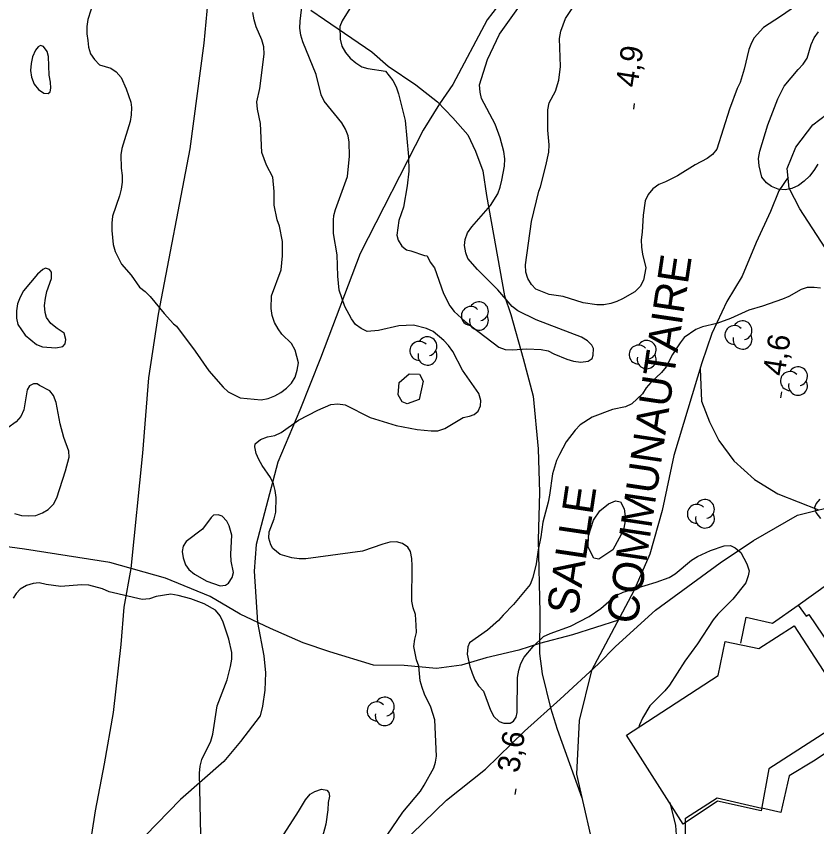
# Model space of a CAD drawing. Extents: x 282461 to 284471, y 5554090 to 5557646.
# Drawn here: x 283069.7 to 283177.8, y 5555796.3 to 5555905.8 of the extents above; entities that cross this region are included whole.
import ezdxf

# ---------------------------------------------------------------- set-up
doc = ezdxf.new("R2010")
doc.units = 0
for name, color, linetype in [('Niveau 1', 7, 'Continuous'), ('Niveau 2', 7, 'Continuous'), ('Niveau 22', 7, 'Continuous'), ('Niveau 3', 7, 'Continuous'), ('Niveau 31', 7, 'Continuous'), ('Niveau 44', 7, 'Continuous'), ('Niveau 52', 7, 'Continuous')]:
    doc.layers.add(name, color=color, linetype=linetype)

msp = doc.modelspace()

# ---------------------------------------------------------------- linework, layer by layer
at = {"layer": 'Niveau 1'}
for points in [[(283080.13, 5555907.95), (283079.34, 5555905.4), (283079.18, 5555904.48), (283079.19, 5555903.49), (283079.31, 5555902.57), (283079.44, 5555901.65), (283079.68, 5555900.78), (283080.21, 5555899.98), (283080.91, 5555899.29), (283082.42, 5555898.84), (283083.17, 5555898.32), (283083.82, 5555897.58), (283084.53, 5555896.02), (283085.12, 5555894.24), (283085.25, 5555893.49), (283085.2, 5555892.5), (283085.03, 5555891.63), (283083.91, 5555887.98), (283083.81, 5555887.12), (283083.82, 5555885.33), (283083.95, 5555884.34), (283083.96, 5555883.42), (283083.85, 5555882.49), (283083.63, 5555881.57)], [(283093.85, 5555860.56), (283095.67, 5555857.91), (283097.6, 5555855.73), (283098.3, 5555855.1), (283099.93, 5555854.25), (283102.77, 5555853.98), (283103.69, 5555854.16), (283104.61, 5555854.52), (283105.42, 5555854.99), (283106.16, 5555855.57), (283106.85, 5555856.27), (283107.36, 5555857.08), (283107.64, 5555858.01), (283107.81, 5555858.99), (283107.33, 5555860.72), (283106.86, 5555861.59), (283105.57, 5555862.85), (283105.04, 5555863.59), (283104.57, 5555864.46), (283104.22, 5555865.38), (283104.09, 5555866.36), (283104.13, 5555868.04), (283105.48, 5555871.57), (283105.64, 5555873.48), (283105.62, 5555875.39), (283105.25, 5555877.47), (283104.9, 5555878.33), (283104.53, 5555880.29), (283104.51, 5555882.14), (283104.32, 5555884.1), (283103.49, 5555885.72), (283102.84, 5555887.45), (283102.68, 5555891.37), (283102.26, 5555893.28), (283102.19, 5555894.26), (283102.58, 5555896.06), (283103.17, 5555900.74), (283103.1, 5555901.72), (283102.86, 5555902.65), (283102.09, 5555904.43), (283101.79, 5555905.36), (283101.61, 5555906.34)], [(283074.01, 5555900.39), (283073.83, 5555901.08), (283073.36, 5555901.77), (283072.95, 5555901.88), (283072.61, 5555901.71), (283072.27, 5555901.24), (283071.87, 5555900.37), (283071.65, 5555899.44), (283071.6, 5555898.52), (283071.72, 5555897.59), (283072.08, 5555896.67), (283072.67, 5555895.93), (283073.37, 5555895.47), (283073.95, 5555895.42), (283074.23, 5555895.65), (283074.34, 5555896.11), (283074.28, 5555896.92), (283074.09, 5555897.9), (283074.01, 5555900.39)], [(283083.63, 5555881.57), (283082.67, 5555878.84), (283082.57, 5555877.86), (283082.58, 5555876.88), (283082.77, 5555874.97), (283083.01, 5555874.05), (283083.9, 5555872.32), (283085.18, 5555870.83), (283086.3, 5555869.22), (283087.06, 5555868.65), (283087.76, 5555867.96), (283089.63, 5555865.67), (283090.92, 5555864.29), (283091.33, 5555863.95), (283093.85, 5555860.56)], [(283075.19, 5555863.64), (283074.32, 5555864.33), (283073.73, 5555865.13), (283073.55, 5555865.82), (283073.48, 5555866.75), (283073.59, 5555867.73), (283073.81, 5555868.66), (283074.43, 5555870.4), (283074.42, 5555871.26), (283074.13, 5555871.61), (283073.61, 5555871.78), (283073.26, 5555871.6), (283072.51, 5555870.96), (283070.63, 5555868.75), (283070.17, 5555867.88), (283069.84, 5555866.95), (283069.67, 5555866.02), (283069.68, 5555865.04), (283069.86, 5555864.18), (283070.86, 5555862.74), (283072.38, 5555861.48), (283073.19, 5555861.14), (283074.99, 5555861.04), (283075.97, 5555861.22), (283076.25, 5555861.57), (283076.36, 5555862.15), (283076.12, 5555863.01), (283075.19, 5555863.64)], [(283122.48, 5555853.45), (283121.82, 5555853.73), (283121.27, 5555854.66), (283121.39, 5555856.35), (283122.77, 5555857.52), (283124.15, 5555857.46), (283124.67, 5555856.53), (283124.11, 5555854.04), (283122.48, 5555853.45)], [(283072.78, 5555855.94), (283072.49, 5555856.17), (283071.97, 5555856.16), (283071.45, 5555855.87), (283071.11, 5555855.35), (283070.68, 5555852.63), (283070.28, 5555851.76), (283069.65, 5555851), (283067.35, 5555849.42)], [(283069.43, 5555838.64), (283070.36, 5555838.36), (283071.34, 5555838.31), (283072.32, 5555838.37), (283073.19, 5555838.72), (283073.99, 5555839.19), (283074.68, 5555839.89), (283075.13, 5555840.76), (283076.31, 5555844.41), (283076.81, 5555846.26), (283076.75, 5555847.07), (283076.09, 5555848.92), (283075.61, 5555850.76), (283075.06, 5555853.65), (283074.7, 5555854.57), (283074.18, 5555855.2), (283072.78, 5555855.94)], [(283148.38, 5555832.47), (283147.71, 5555832.58), (283146.93, 5555834.06), (283146.99, 5555835.6), (283147.65, 5555837.71), (283148.51, 5555838.97), (283149.71, 5555839.95), (283150.63, 5555840.33), (283151.3, 5555840.22), (283151.83, 5555839.28), (283151.98, 5555837.89), (283151.71, 5555836.4), (283150.3, 5555833.72), (283148.38, 5555832.47)], [(283098.42, 5555836.96), (283098.13, 5555837.59), (283097.49, 5555838.28), (283096.96, 5555838.45), (283096.33, 5555838.39), (283095.98, 5555838.1), (283094.84, 5555836.53), (283092.6, 5555834.83), (283092.2, 5555834.2), (283092.1, 5555833.5), (283092.22, 5555832.64), (283092.52, 5555831.71), (283092.99, 5555831.08), (283093.75, 5555830.45), (283095.43, 5555829.48), (283097.23, 5555828.86), (283097.93, 5555828.93), (283098.33, 5555829.22), (283098.84, 5555829.97), (283099.01, 5555830.67), (283098.7, 5555832.17), (283098.64, 5555833.15), (283098.78, 5555835.69), (283098.42, 5555836.96)], [(283094.62, 5555795.17), (283094.42, 5555803.54), (283094.53, 5555804.46), (283094.75, 5555805.39), (283095.94, 5555807.88), (283096.22, 5555808.81), (283096.82, 5555812.63), (283098.17, 5555816.16), (283098.61, 5555817.96), (283098.78, 5555818.94), (283098.77, 5555819.86), (283098.4, 5555821.65), (283097.63, 5555823.96), (283097.22, 5555824.82), (283096.57, 5555825.56), (283095.06, 5555826.42), (283093.26, 5555827.1), (283091.52, 5555827.55), (283090.53, 5555827.71), (283088.57, 5555827.41), (283087.65, 5555827.11), (283086.67, 5555826.99), (283082.2, 5555828.05), (283081.33, 5555828.45), (283079.47, 5555828.95), (283078.49, 5555829), (283075.66, 5555828.75), (283073.69, 5555829.02), (283072.76, 5555829.25), (283071.95, 5555829.18), (283071.03, 5555828.89), (283070.17, 5555828.42), (283069.65, 5555827.84), (283069.25, 5555827.2)], [(283104.64, 5555793.45), (283107.78, 5555798.33), (283108.74, 5555799.95), (283109.37, 5555800.71), (283110.01, 5555801.06), (283110.93, 5555801.36), (283111.62, 5555801.25), (283111.92, 5555800.9), (283111.98, 5555800.44), (283111.81, 5555799.57), (283111.77, 5555798.59)], [(283111.77, 5555798.59), (283111.5, 5555796.63), (283110.99, 5555794.77)]]:
    msp.add_lwpolyline(points, dxfattribs=at)
at = {"layer": 'Niveau 2'}
for points in [[(283117.11, 5555910.75), (283113.69, 5555905.22), (283113.4, 5555904.46), (283113.42, 5555902.73), (283113.66, 5555901.8), (283114.13, 5555900.94), (283114.78, 5555900.19), (283115.54, 5555899.56), (283116.36, 5555898.99)], [(283116.36, 5555898.99), (283117.17, 5555898.76), (283119.55, 5555898.43), (283120.55, 5555897.17), (283121.02, 5555896.3), (283121.32, 5555895.38), (283122.22, 5555891.74), (283122.68, 5555886.88), (283122.7, 5555884.91), (283122.49, 5555882.94), (283121.99, 5555880.04), (283121.37, 5555878.24), (283121.1, 5555876.27), (283121.28, 5555875.58), (283121.75, 5555874.77), (283122.4, 5555874.26), (283122.98, 5555874.15), (283124.84, 5555873.52), (283125.19, 5555873.47), (283125.6, 5555872.6), (283126.19, 5555871.86), (283127.38, 5555868.39), (283128.27, 5555866.72), (283128.86, 5555865.92), (283130.32, 5555864.6), (283134.87, 5555861.1), (283135.75, 5555860.82), (283136.73, 5555860.77), (283138.64, 5555860.9), (283140.61, 5555860.8), (283141.54, 5555860.63), (283142.3, 5555860.23), (283144.05, 5555859.5), (283144.98, 5555859.21), (283145.96, 5555859.11), (283146.95, 5555859.23), (283147.47, 5555859.58), (283147.64, 5555860.05), (283147.69, 5555860.92), (283147.45, 5555861.38), (283146.86, 5555861.95), (283146.05, 5555862.46), (283139.94, 5555864.79), (283137.43, 5555866.04), (283136.67, 5555866.62), (283134.74, 5555868.86), (283131.99, 5555871.61), (283130.7, 5555873.11), (283130.4, 5555873.86), (283130.22, 5555874.84), (283130.32, 5555875.65), (283130.66, 5555876.58), (283131.23, 5555877.4), (283133.76, 5555880.25), (283134.73, 5555881.83), (283135.07, 5555882.75), (283135.29, 5555883.68), (283135.62, 5555885.6), (283135.67, 5555886.58), (283135.54, 5555887.56), (283135.06, 5555889.41), (283134.4, 5555891.26), (283132.51, 5555894.72), (283132.33, 5555895.59), (283132.26, 5555896.57), (283133.33, 5555899.99), (283134.98, 5555903.42), (283138.81, 5555908.84)], [(283175.95, 5555907.9), (283172.96, 5555905.79), (283170.66, 5555904.33), (283169.39, 5555902.93), (283169, 5555902.23), (283168.66, 5555901.36), (283168.04, 5555898.69), (283167.48, 5555896.9), (283167.09, 5555896.08), (283166.07, 5555893.3), (283164.33, 5555887.9), (283163.75, 5555887.14), (283163.01, 5555886.62), (283161.39, 5555885.74), (283159.03, 5555884.27), (283157.42, 5555883.45), (283156.49, 5555883.09), (283155.69, 5555882.51), (283155.06, 5555881.75), (283154.66, 5555880.88), (283154.39, 5555878.97), (283154.24, 5555876.65)], [(283130.04, 5555851.59), (283130.91, 5555851.77), (283131.54, 5555852), (283132.06, 5555852.47), (283132.4, 5555853.17), (283132.45, 5555853.92), (283132.15, 5555854.84), (283129.98, 5555858), (283128.68, 5555860.54), (283128.09, 5555861.34), (283127.45, 5555862.03), (283125.99, 5555863.24), (283125.12, 5555863.63), (283123.32, 5555864.08), (283121.35, 5555864.01), (283118.63, 5555863.35), (283117.07, 5555863.22), (283116.26, 5555863.62), (283115.5, 5555864.19), (283114.97, 5555864.94), (283114.08, 5555866.61), (283113.31, 5555868.8), (283113.12, 5555870.71), (283113.03, 5555873.6), (283112.54, 5555876.49), (283112.52, 5555878.28), (283112.57, 5555878.92), (283112.79, 5555879.73), (283114.43, 5555884.2), (283114.69, 5555886.92), (283114.67, 5555888.83), (283114.49, 5555889.69), (283114.14, 5555890.56), (283113.66, 5555891.42), (283111.26, 5555894.35), (283110.85, 5555895.22), (283110.18, 5555897.99), (283108.4, 5555902.37), (283108.1, 5555903.29), (283107.98, 5555904.22), (283108.02, 5555905.2), (283108.29, 5555907.46)], [(283154.24, 5555876.65), (283154.13, 5555875.61), (283154.14, 5555874.63), (283154.27, 5555873.7), (283154.75, 5555871.86), (283154.42, 5555870.18), (283153.96, 5555869.3), (283153.27, 5555868.6), (283151.6, 5555867.66), (283150.8, 5555867.31), (283149.99, 5555867.02), (283149.06, 5555866.83), (283148.14, 5555866.83), (283146.28, 5555867.1), (283143.55, 5555867.95), (283141.69, 5555868.22), (283139.89, 5555868.96), (283139.31, 5555869.59), (283138.78, 5555870.4), (283138.54, 5555871.26), (283138.47, 5555872.24), (283139.28, 5555878.09), (283140.28, 5555882.21), (283140.51, 5555882.79), (283141.23, 5555885.63), (283141.62, 5555887.48), (283141.67, 5555888.47), (283141.48, 5555890.43), (283141.51, 5555893.21), (283141.67, 5555894.14), (283142.52, 5555895.71), (283142.97, 5555897.22), (283143.19, 5555899.07), (283143.09, 5555902.83), (283143.26, 5555903.81), (283143.88, 5555905.56), (283144.96, 5555907.18)], [(283178, 5555885.83), (283177.43, 5555885.01), (283176.85, 5555884.25), (283176.16, 5555883.55), (283175.36, 5555882.97), (283174.49, 5555882.55), (283173.57, 5555882.37), (283172.64, 5555882.48), (283171.71, 5555882.82), (283171.06, 5555883.34), (283170.42, 5555884.08), (283170.06, 5555885.64), (283169.99, 5555886.63), (283170.15, 5555887.61), (283171.22, 5555891.16), (283172.58, 5555894.7), (283173.43, 5555896.39), (283175.32, 5555898.66), (283176.01, 5555899.36), (283176.53, 5555900.18), (283177.09, 5555902.03), (283177.49, 5555902.91), (283178.06, 5555903.72)], [(283178.36, 5555869.1), (283177.49, 5555869.2), (283176.56, 5555869.2), (283175.75, 5555868.9), (283174.08, 5555867.96), (283173.21, 5555867.61), (283170.5, 5555866.66), (283168.65, 5555866.12), (283166.17, 5555865.01), (283164.32, 5555864.3), (283162.42, 5555863.88), (283161.49, 5555863.52), (283159.94, 5555862.41), (283159.37, 5555861.71), (283158.34, 5555860.14), (283157.49, 5555858.46), (283156.86, 5555857.7), (283155.42, 5555856.36), (283154.79, 5555855.6), (283154.28, 5555854.79), (283152.84, 5555853.45), (283151.98, 5555853.03), (283150.24, 5555852.67), (283147.47, 5555851.67), (283145.86, 5555850.61), (283145.17, 5555849.91), (283143.97, 5555848.34), (283143.06, 5555846.6), (283142.67, 5555845.79), (283142.11, 5555843.99), (283141.73, 5555841.09), (283141.56, 5555840.17), (283140.84, 5555837.44), (283140.57, 5555835.48), (283140.18, 5555833.74), (283139.91, 5555831.83), (283139.46, 5555829.97), (283139.12, 5555829.05), (283136.84, 5555826.31), (283135.46, 5555824.91), (283134.83, 5555824.15), (283133.34, 5555822.87), (283130.92, 5555821.17), (283130.7, 5555820.59), (283130.59, 5555819.61), (283130.95, 5555817.94), (283131.25, 5555817.07), (283131.61, 5555816.15), (283132.14, 5555815.34)], [(283119.77, 5555795.13), (283121.88, 5555798.27), (283124.29, 5555801.12), (283124.8, 5555801.93), (283126.11, 5555804.25), (283126.33, 5555805.01), (283126.44, 5555805.82), (283126.22, 5555810.73), (283125.68, 5555812.46), (283124.85, 5555814.19), (283124.5, 5555815.11), (283124.25, 5555816.03), (283124.06, 5555818), (283123.76, 5555818.86), (283123.4, 5555820.65), (283123.5, 5555821.64), (283123.73, 5555822.56), (283123.72, 5555823.55), (283123.59, 5555824.99), (283123.29, 5555825.86), (283123.11, 5555826.78), (283123.17, 5555831.58), (283123.11, 5555832.56), (283122.92, 5555833.49), (283122.57, 5555834.06), (283121.87, 5555834.58), (283121.06, 5555834.8), (283120.13, 5555834.74), (283119.21, 5555834.5), (283116.44, 5555833.55), (283108.81, 5555832.51), (283107.88, 5555832.5), (283106.89, 5555832.66), (283105.33, 5555833.11), (283104.33, 5555833.92), (283104.04, 5555834.38), (283103.8, 5555835.3), (283103.85, 5555836.17), (283104.53, 5555837.91), (283104.75, 5555838.83), (283104.79, 5555840.8), (283104.66, 5555841.72), (283104.42, 5555842.65), (283104.01, 5555843.51), (283102.89, 5555845.12), (283102.42, 5555845.93), (283102.06, 5555846.73), (283101.88, 5555847.66), (283101.93, 5555848.06), (283102.68, 5555848.65), (283103.6, 5555849), (283104.59, 5555849.18), (283105.45, 5555849.6), (283107.81, 5555851.23), (283110.4, 5555852.58), (283112.19, 5555853.35), (283113.11, 5555853.47), (283114.1, 5555853.31), (283117.48, 5555851.6), (283121.02, 5555850.53), (283123.86, 5555849.97), (283125.72, 5555849.82), (283126.64, 5555849.82), (283127.57, 5555850.12), (283130.04, 5555851.59)], [(283178.37, 5555837.97), (283177.78, 5555838.78), (283177.6, 5555839.47), (283177.77, 5555839.94), (283178.28, 5555840.58)], [(283132.14, 5555815.34), (283132.78, 5555814.6), (283133.73, 5555812.06), (283134.2, 5555811.2), (283134.91, 5555810.51), (283135.55, 5555810.28), (283136.41, 5555810.29), (283136.87, 5555810.58), (283137.22, 5555811.11), (283137.33, 5555811.74), (283137.4, 5555816.48), (283137.56, 5555817.47), (283137.84, 5555818.34), (283138.29, 5555819.21), (283139.5, 5555820.66), (283140.93, 5555822), (283141.8, 5555822.42), (283144.57, 5555823.42), (283147.1, 5555824.71), (283148.65, 5555825.77), (283150.09, 5555827.05), (283150.9, 5555827.63), (283151.7, 5555827.99), (283156.15, 5555829.35), (283157.88, 5555830), (283158.69, 5555830.47), (283160.93, 5555832.34), (283161.73, 5555832.81), (283163.46, 5555833.63), (283165.31, 5555834.28), (283166.18, 5555834.29), (283166.82, 5555834.01), (283167.58, 5555833.38), (283168.4, 5555831.82), (283168.7, 5555830.9), (283168.59, 5555830.2), (283168.26, 5555829.28), (283166.48, 5555827.06), (283164.47, 5555825.02), (283163.84, 5555824.27), (283161.73, 5555821.01), (283160.02, 5555818.69), (283157.96, 5555815.43), (283157.33, 5555814.67), (283155.27, 5555812.63), (283154.3, 5555810.95), (283153.9, 5555810.08), (283153.75, 5555809.61)], [(283157.99, 5555799.55), (283158.73, 5555796.47), (283158.86, 5555795.2)]]:
    msp.add_lwpolyline(points, dxfattribs=at)
at = {"layer": 'Niveau 22'}
for points in [[(283136.38, 5555909.35), (283133.29, 5555905.38), (283128.64, 5555896.61), (283126.84, 5555894), (283124.64, 5555890.44), (283116.13, 5555873.78), (283110.77, 5555859.62), (283107.96, 5555852.62), (283105, 5555845.58), (283102.1, 5555834.45), (283101.81, 5555830.83), (283102.28, 5555823.91), (283103.11, 5555819.39), (283103.36, 5555817.08), (283103.27, 5555814.77), (283102.95, 5555812.57), (283102.61, 5555811.3), (283099.98, 5555807.81), (283097.7, 5555805.13), (283091.87, 5555799.98), (283087.09, 5555795.07)], [(283074.49, 5555740.09), (283075.25, 5555744.27), (283076.49, 5555758.59), (283076.88, 5555766.33), (283077.59, 5555775.45), (283077.76, 5555781.57), (283080.37, 5555798.45), (283081.58, 5555804.81), (283082.78, 5555811.75), (283083.82, 5555820.91), (283084.23, 5555825.99), (283085.17, 5555831.18), (283086.75, 5555846.77), (283087.57, 5555856.95), (283088.9, 5555865.59), (283093.14, 5555887.92), (283095.06, 5555902.2), (283095.58, 5555907.98)], [(283109.45, 5555906.67), (283111.31, 5555905.41), (283117.69, 5555901.04), (283119.92, 5555899.09), (283123.65, 5555896.57), (283126.57, 5555894.28), (283128.68, 5555892.1), (283130.67, 5555889.8), (283131.74, 5555887.61), (283132.69, 5555884.95), (283133.19, 5555881.6), (283135.64, 5555868.07), (283136.48, 5555865.53), (283138.17, 5555859.6), (283139.51, 5555854.48), (283140.18, 5555847.39), (283140.36, 5555841.46), (283140.21, 5555835.07), (283140.42, 5555825.24), (283140.35, 5555819.72), (283140.72, 5555816.95), (283141.86, 5555812.37), (283142.75, 5555809.49), (283146.1, 5555800.19)], [(283183.67, 5555867.35), (283175.54, 5555879.83), (283174.12, 5555882.59), (283173.86, 5555885.26), (283175, 5555888.16), (283177.29, 5555891.19), (283180.16, 5555893.34)], [(283173.98, 5555884.09), (283172.73, 5555882.24), (283171.6, 5555879.45), (283169.67, 5555875.26), (283167.75, 5555870.69), (283165.71, 5555867.28), (283163.67, 5555862.95), (283162.32, 5555859), (283158.51, 5555846.45), (283156.96, 5555839.03), (283155.29, 5555833.12), (283153.12, 5555828.16), (283147.38, 5555817.43), (283145.75, 5555810.67), (283145.36, 5555803.38), (283147.28, 5555795.09), (283149.88, 5555789), (283152.39, 5555782.75), (283154.75, 5555777.68), (283156.18, 5555773.76), (283159.5, 5555766.27)], [(283162.07, 5555858.19), (283162.26, 5555853.8), (283163.33, 5555851.03), (283164.62, 5555848.49), (283166.62, 5555845.73), (283169.43, 5555843.21), (283172.57, 5555841.27), (283178.07, 5555839.12)], [(283071.33, 5555731.42), (283072.56, 5555735.36), (283076.63, 5555745.2), (283084, 5555756.58), (283090.47, 5555764.05), (283093.56, 5555767.2), (283096.42, 5555770.68), (283103.19, 5555778.34), (283107.43, 5555782.42), (283112.12, 5555786.17), (283116.23, 5555789.81), (283119.43, 5555792.28), (283123.1, 5555795.32), (283127.79, 5555799.89), (283133.08, 5555804.09), (283138.35, 5555809.22), (283143.18, 5555813.54), (283148.34, 5555818.32), (283150.64, 5555820.65), (283156.03, 5555825.55), (283164.78, 5555831.95), (283169.27, 5555835), (283175.26, 5555838.4), (283181.39, 5555839.95)], [(283151.05, 5555824.23), (283144.83, 5555822.25), (283140.36, 5555821.05), (283137.57, 5555820.18), (283133.18, 5555819.11), (283129.83, 5555818.15), (283126.47, 5555817.67), (283122.07, 5555818.09), (283117.92, 5555818.15), (283112.02, 5555819.92), (283108.41, 5555821.17), (283104, 5555823.1), (283099.93, 5555825.03), (283095.85, 5555827.42), (283089.84, 5555829.89), (283082.29, 5555832.02), (283070.79, 5555833.81), (283066.74, 5555834.36)], [(283167.58, 5555821.1), (283168.32, 5555824.63), (283171.84, 5555823.79), (283175.34, 5555826.22), (283176.43, 5555824.76), (283176.75, 5555824.96), (283180.65, 5555819.28), (283186, 5555810.85), (283177.39, 5555805.14), (283174.11, 5555803.18), (283173, 5555798.23), (283170.42, 5555798.79)]]:
    msp.add_lwpolyline(points, dxfattribs=at)
at = {"layer": 'Niveau 3'}
for p, q in [((283153.1, 5555893.27), (283153.22, 5555894.06)), ((283172.99, 5555854.27), (283173.11, 5555855.06)), ((283137.1, 5555800.63), (283137.22, 5555801.42))]:
    msp.add_line(p, q, dxfattribs=at)
at = {"layer": 'Niveau 31'}
msp.add_lwpolyline([(283159.77, 5555796.62), (283152.14, 5555808.69), (283164.52, 5555816.72), (283165.46, 5555821.31), (283170.02, 5555820.38), (283174.8, 5555823.43), (283182.63, 5555811.39), (283171.38, 5555804.11), (283170.32, 5555798.45), (283164.44, 5555799.76), (283159.77, 5555796.62)], dxfattribs=at)
at = {"layer": 'Niveau 44'}
for centre, start, end in [((283132.18, 5555865.97), 282.2692, 149.7263), ((283131.09, 5555865.33), 44.1154, 269.804), ((283132.18, 5555864.7), 166.9369, 29.6212), ((283166.71, 5555862.76), 44.1154, 269.804), ((283167.81, 5555863.4), 282.2692, 149.7263), ((283167.81, 5555862.13), 166.9369, 29.6212), ((283124.13, 5555860.61), 44.1154, 269.804), ((283125.23, 5555861.24), 282.2692, 149.7263), ((283154.85, 5555860.75), 282.2692, 149.7263), ((283125.23, 5555859.97), 166.9369, 29.6212), ((283153.76, 5555860.11), 44.1154, 269.804), ((283154.85, 5555859.48), 166.9369, 29.6212), ((283175.31, 5555857.18), 282.2692, 149.7263), ((283174.21, 5555856.54), 44.1154, 269.804), ((283175.31, 5555855.9), 166.9369, 29.6212), ((283161.63, 5555838.59), 44.1154, 269.804), ((283162.73, 5555839.23), 282.2692, 149.7263), ((283162.73, 5555837.95), 166.9369, 29.6212), ((283119.46, 5555812.53), 282.2692, 149.7263), ((283118.36, 5555811.89), 44.1154, 269.804), ((283119.46, 5555811.25), 166.9369, 29.6212)]:
    msp.add_arc(centre, 1.28, start, end, dxfattribs=at)
at = {"layer": 'Niveau 52'}
for points in [[(283175.34, 5555826.22), (283183.64, 5555832.2), (283195.63, 5555814.33), (283201.51, 5555804.98), (283206.35, 5555797.72)], [(283166.2, 5555769.3), (283164.13, 5555769.6), (283160.24, 5555770.72), (283160.11, 5555797.46), (283164.37, 5555800.21), (283170.42, 5555798.79)]]:
    msp.add_lwpolyline(points, dxfattribs=at)

# ---------------------------------------------------------------- texts
at = {"layer": 'Niveau 3'}
for s, p in [('4,9  ', (283153.58, 5555896.11)), ('4,6  ', (283173.47, 5555857.11)), ('3,6  ', (283137.58, 5555803.47))]:
    msp.add_text(s, height=3, rotation=81.0957, dxfattribs=at).set_placement(p)
at = {"layer": 'Niveau 31'}
for s, p in [('COMMUNAUTAIRE', (283153.55, 5555823.56)), ('SALLE', (283145.5, 5555824.79))]:
    msp.add_text(s, height=4.2, rotation=81.5139, dxfattribs=at).set_placement(p)

doc.saveas('drawing.dxf')
